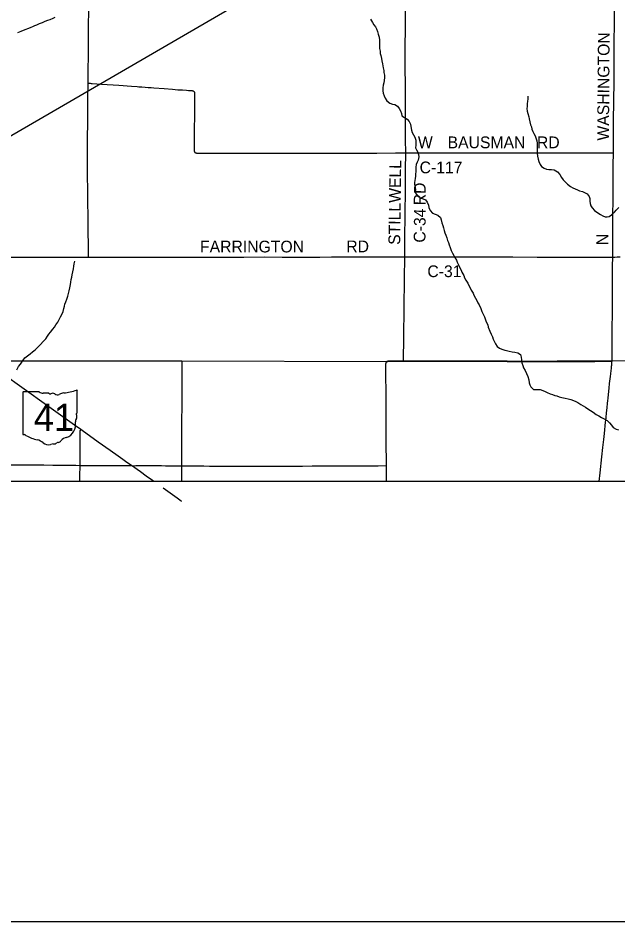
# Model space of a CAD drawing. Extents: x -87 to 2145, y -2128 to 440.
# Drawn here: x 86.3 to 162.8, y -1301.4 to -1186.1 of the extents above; entities that cross this region are included whole.
import ezdxf

# ---------------------------------------------------------------- set-up
doc = ezdxf.new("R2010")
doc.units = 0
for name, color, linetype in [('GM_X_County_Road', 7, 'Continuous'), ('GM_X_County_Road_Text', 7, 'Continuous'), ('GM_X_Minor_River', 7, 'Continuous'), ('GM_X_State_Location', 7, 'Continuous'), ('GM_X_State_Route', 7, 'Continuous'), ('GM_X_State_Shield', 7, 'Continuous'), ('GM_X_Township', 7, 'Continuous'), ('GM_X_Township_Road', 7, 'Continuous'), ('GM_X_Township_Text', 7, 'Continuous'), ('SC_Scratch1', 7, 'Continuous')]:
    doc.layers.add(name, color=color, linetype=linetype)

msp = doc.modelspace()

# ---------------------------------------------------------------- linework, layer by layer
at = {"layer": 'GM_X_County_Road'}
msp.add_line((162.1, -1216.59), (162.39, -1216.58), dxfattribs=at)
for points in [[(162.19, -1203.29), (162.19, -1203.09), (162.22, -1200.9), (162.22, -1199.57), (162.22, -1198.59), (162.24, -1197.27), (162.25, -1196.1), (162.27, -1194.79), (162.27, -1193.48), (162.28, -1191.48), (162.28, -1190.19), (162.3, -1189.07), (162.31, -1186.87), (162.31, -1185.73), (162.32, -1184.59), (162.33, -1183.72)], [(86.26, -1187.95), (86.69, -1187.76), (87.18, -1187.56), (87.63, -1187.37), (87.95, -1187.24), (88.16, -1187.16), (88.41, -1187.06), (88.66, -1186.96), (89.01, -1186.81), (89.38, -1186.66), (89.75, -1186.51), (90.08, -1186.38), (90.38, -1186.26), (90.77, -1186.1), (91.03, -1186)], [(135.58, -1216.55), (135.58, -1216.42), (135.61, -1213.35), (135.62, -1212.01), (135.64, -1210.22), (135.66, -1208.94), (135.68, -1207.53), (135.69, -1206.85), (135.7, -1205.44), (135.71, -1203.3)], [(135.71, -1203.3), (138.17, -1203.3), (139.7, -1203.3), (141.8, -1203.3), (144.66, -1203.3), (148.21, -1203.29), (151.43, -1203.29), (153.48, -1203.29), (158.06, -1203.29), (161.14, -1203.29), (162.19, -1203.29)], [(162.1, -1216.59), (162.1, -1215.54), (162.12, -1214.12), (162.12, -1212.89), (162.13, -1211.1), (162.14, -1209.39), (162.16, -1206.97), (162.18, -1204.86), (162.19, -1203.29)], [(81.77, -1216.59), (82.23, -1216.59), (83.84, -1216.59), (85.66, -1216.58), (87.83, -1216.59), (90.14, -1216.6), (92.45, -1216.6), (94.99, -1216.6), (95.28, -1216.6)], [(95.28, -1216.6), (96.79, -1216.6), (98.79, -1216.59), (100.95, -1216.6), (103.72, -1216.6), (105.13, -1216.6), (107.03, -1216.61), (108.36, -1216.61), (110.89, -1216.6), (112.84, -1216.6), (115.08, -1216.58), (117.67, -1216.57), (119.94, -1216.58), (122.94, -1216.58), (124.74, -1216.58), (126.26, -1216.57), (128.28, -1216.56), (129.75, -1216.56), (131.72, -1216.56), (134.34, -1216.56), (135.58, -1216.55)], [(135.58, -1216.55), (137.18, -1216.54), (139.64, -1216.54), (142.61, -1216.56), (145.26, -1216.56), (147.56, -1216.56), (149.35, -1216.57), (152.46, -1216.59), (154.74, -1216.59), (157.36, -1216.6), (159.38, -1216.6), (161.63, -1216.6), (162.1, -1216.59)], [(162.02, -1229.87), (162.03, -1229.59), (162.04, -1229.41), (162.04, -1229.21), (162.05, -1228.96), (162.05, -1228.24), (162.05, -1227.28), (162.05, -1225.72), (162.06, -1223.68), (162.07, -1222.4), (162.08, -1220.53), (162.08, -1218.79), (162.09, -1217.72), (162.1, -1216.59)], [(162.39, -1216.58), (162.67, -1216.57), (163.07, -1216.56)], [(160.38, -1245.19), (160.5, -1244.1), (160.71, -1242.05), (160.85, -1240.86), (160.96, -1239.86), (161.04, -1239.1), (161.09, -1238.63), (161.14, -1238.12), (161.19, -1237.65), (161.22, -1237.4), (161.25, -1237.12), (161.28, -1236.88), (161.31, -1236.6), (161.33, -1236.43), (161.35, -1236.17), (161.39, -1235.78), (161.41, -1235.6), (161.42, -1235.44), (161.45, -1235.2), (161.48, -1234.92), (161.52, -1234.58), (161.57, -1234.11), (161.65, -1233.32), (161.71, -1232.72), (161.78, -1232.13), (161.81, -1231.83), (161.86, -1231.46), (161.91, -1231.04), (161.93, -1230.8), (161.95, -1230.66), (161.96, -1230.51), (161.98, -1230.35), (161.99, -1230.17), (162.01, -1230.01), (162.02, -1229.87)]]:
    msp.add_lwpolyline(points, dxfattribs=at)
at = {"layer": 'GM_X_Minor_River'}
for points in [[(131.21, -1186.23), (131.46, -1186.67), (131.66, -1186.94), (131.87, -1187.21), (131.98, -1187.48), (132.09, -1187.8), (132.2, -1188.15), (132.33, -1188.54), (132.36, -1188.92), (132.35, -1189.23), (132.36, -1189.53), (132.38, -1189.98), (132.43, -1190.3), (132.46, -1190.6), (132.53, -1190.89), (132.6, -1191.26), (132.67, -1191.55), (132.74, -1191.93), (132.83, -1192.45), (132.9, -1192.8), (132.93, -1193.05), (132.99, -1193.39), (132.99, -1193.68), (132.95, -1194.04), (132.9, -1194.34), (132.85, -1194.66), (132.81, -1195.01), (132.8, -1195.39), (132.85, -1195.69), (132.96, -1196.03), (133.09, -1196.3), (133.32, -1196.65), (133.68, -1196.95), (134.04, -1197.07), (134.31, -1197.14), (134.65, -1197.34), (134.88, -1197.63), (135.04, -1197.92), (135.16, -1198.28), (135.23, -1198.56), (135.56, -1198.8), (135.9, -1199.01), (136.16, -1199.3), (136.3, -1199.65), (136.36, -1199.94), (136.44, -1200.39), (136.53, -1200.68), (136.71, -1200.99), (136.86, -1201.29), (137, -1201.69), (137.01, -1201.97), (136.98, -1202.29), (136.97, -1202.63), (137.08, -1202.89), (137.26, -1203.22), (137.34, -1203.48), (137.4, -1203.81), (137.31, -1204.21), (137.17, -1204.47), (137.03, -1204.78), (136.99, -1205.1), (136.99, -1205.37), (136.99, -1205.65), (136.96, -1205.99), (136.95, -1206.27), (136.91, -1206.54), (136.87, -1206.8), (136.81, -1207.06), (136.83, -1207.31), (136.93, -1207.67), (136.94, -1207.99), (136.93, -1208.26), (137.02, -1208.54), (137.29, -1208.85), (137.6, -1209.01), (137.92, -1209.16), (138.21, -1209.3), (138.46, -1209.59), (138.6, -1209.98), (138.67, -1210.24), (138.81, -1210.62), (139.13, -1210.96), (139.45, -1211.09), (139.81, -1211.22), (140.13, -1211.55), (140.22, -1211.85), (140.33, -1212.2), (140.43, -1212.54), (140.51, -1212.84), (140.63, -1213.2), (140.71, -1213.49), (140.81, -1213.77), (140.94, -1214.11), (141.04, -1214.46), (141.15, -1214.73), (141.25, -1215.04), (141.36, -1215.38), (141.5, -1215.73), (141.66, -1216.07), (141.86, -1216.36), (141.99, -1216.65)], [(151.28, -1196.04), (151.29, -1196.41), (151.24, -1196.74), (151.21, -1197.01), (151.2, -1197.38), (151.17, -1197.64), (151.2, -1197.95), (151.26, -1198.29), (151.39, -1198.68), (151.46, -1198.95), (151.55, -1199.32), (151.64, -1199.71), (151.73, -1199.98), (151.8, -1200.27), (151.92, -1200.55), (152.06, -1200.81), (152.22, -1201.11), (152.31, -1201.38), (152.42, -1201.74), (152.47, -1202.07), (152.49, -1202.38), (152.46, -1202.7), (152.47, -1202.97), (152.47, -1203.31), (152.5, -1203.7), (152.59, -1204.08), (152.69, -1204.39), (152.85, -1204.76), (153.02, -1205.03), (153.36, -1205.24), (153.67, -1205.37), (153.97, -1205.4), (154.28, -1205.42), (154.63, -1205.46), (155.05, -1205.71), (155.34, -1206.04), (155.57, -1206.42), (155.78, -1206.72), (156.09, -1207.04), (156.34, -1207.27), (156.74, -1207.59), (157, -1207.73), (157.3, -1207.88), (157.61, -1208.01), (157.87, -1208.13), (158.23, -1208.21), (158.5, -1208.34), (158.84, -1208.52), (159.11, -1208.85), (159.17, -1209.11), (159.2, -1209.47), (159.24, -1209.74), (159.32, -1210.03), (159.47, -1210.3), (159.79, -1210.65), (160.19, -1210.92), (160.53, -1211.17), (160.83, -1211.31), (161.15, -1211.46), (161.4, -1211.46), (161.65, -1211.39), (161.95, -1211.21), (162.32, -1210.86), (162.56, -1210.6), (162.88, -1210.24)], [(93.19, -1218.85), (93.27, -1218.46), (93.34, -1218.06), (93.37, -1217.73), (93.44, -1217.45), (93.51, -1217.11)], [(141.99, -1216.65), (142.18, -1216.96), (142.26, -1217.22), (142.42, -1217.57), (142.55, -1217.87), (142.77, -1218.25), (142.87, -1218.5), (143.1, -1218.93), (143.22, -1219.22), (143.39, -1219.51), (143.61, -1219.91), (143.76, -1220.19), (143.91, -1220.52), (144.07, -1220.81), (144.29, -1221.19), (144.41, -1221.46), (144.62, -1221.83), (144.77, -1222.12), (144.91, -1222.41), (145.07, -1222.69), (145.28, -1223.12), (145.42, -1223.53), (145.63, -1223.93), (145.74, -1224.2), (145.85, -1224.47), (145.98, -1224.84), (146.17, -1225.22), (146.23, -1225.52), (146.45, -1226.04), (146.62, -1226.43), (146.78, -1226.74), (146.88, -1227.04), (146.99, -1227.31), (147.15, -1227.64), (147.37, -1227.99), (147.68, -1228.18), (147.97, -1228.34), (148.33, -1228.45), (148.58, -1228.5), (148.92, -1228.6), (149.28, -1228.68), (149.64, -1228.72), (149.99, -1228.78), (150.34, -1229), (150.45, -1229.34), (150.48, -1229.68), (150.52, -1230.07), (150.63, -1230.4), (150.74, -1230.69), (150.96, -1231.04), (151.13, -1231.41), (151.28, -1231.82), (151.39, -1232.23), (151.47, -1232.64), (151.54, -1232.89), (151.65, -1233.15), (151.99, -1233.46), (152.43, -1233.49), (152.87, -1233.49), (153.21, -1233.6), (153.5, -1233.74), (153.76, -1233.87), (154.12, -1234.04), (154.41, -1234.12), (154.72, -1234.24), (154.99, -1234.3), (155.29, -1234.39), (155.63, -1234.5), (156.05, -1234.58), (156.42, -1234.65), (156.77, -1234.73), (157.09, -1234.86), (157.38, -1234.99), (157.66, -1235.15), (158.02, -1235.37), (158.32, -1235.54), (158.64, -1235.72), (158.92, -1235.93), (159.29, -1236.16), (159.59, -1236.38), (159.99, -1236.66), (160.34, -1236.85), (160.66, -1237.03), (161.03, -1237.21), (161.4, -1237.41), (161.71, -1237.73), (161.94, -1238), (162.17, -1238.32), (162.54, -1238.52), (162.84, -1238.63)], [(86.11, -1230.96), (86.34, -1230.53), (86.58, -1230.25), (86.76, -1229.97), (86.93, -1229.71), (87.13, -1229.44), (87.48, -1229.17), (87.8, -1228.93), (88.12, -1228.67), (88.44, -1228.42), (88.81, -1228.08), (89.15, -1227.74), (89.48, -1227.35), (89.81, -1226.99), (90.03, -1226.68), (90.19, -1226.42), (90.4, -1226.15), (90.71, -1225.78), (90.91, -1225.51), (91.09, -1225.22), (91.33, -1224.9), (91.53, -1224.56), (91.71, -1224.2), (91.86, -1223.91), (92.01, -1223.51), (92.13, -1223.12), (92.18, -1222.86), (92.26, -1222.59), (92.35, -1222.28), (92.48, -1221.93), (92.61, -1221.56), (92.73, -1221.24), (92.81, -1220.89), (92.88, -1220.52), (92.95, -1220.06), (92.99, -1219.77), (93.07, -1219.45), (93.14, -1219.13), (93.19, -1218.85)]]:
    msp.add_lwpolyline(points, dxfattribs=at)
at = {"layer": 'GM_X_State_Route'}
for points in [[(103.57, -1245.19), (103.41, -1245.08), (102.62, -1244.52), (101.88, -1243.98), (100.74, -1243.18), (100.16, -1242.78), (99.62, -1242.38), (99.06, -1241.99), (98.03, -1241.25), (96.51, -1240.17), (94.46, -1238.72), (94.29, -1238.59), (93.46, -1238), (91.08, -1236.31), (85.88, -1232.58), (82.09, -1229.87)], [(107.11, -1247.74), (107.06, -1247.7), (106.56, -1247.33), (105.67, -1246.69), (104.77, -1246.04)]]:
    msp.add_lwpolyline(points, dxfattribs=at)
at = {"layer": 'GM_X_State_Shield'}
for p, q in [((86.87, -1233.85), (86.87, -1239.13)), ((88.98, -1233.76), (86.94, -1233.76)), ((93.83, -1236.39), (93.83, -1233.63)), ((93.83, -1236.39), (93.83, -1236.39))]:
    msp.add_line(p, q, dxfattribs=at)
for centre, radius, start, end in [((86.95, -1233.84), 0.0806, 98.1301, 188.1301), ((89.47, -1233.15), 0.782, 231.6195, 271.1119), ((89.73, -1236.73), 2.81, 80.4867, 94.9883), ((90.36, -1233.81), 0.226, 219.7921, 297.1024), ((90.69, -1234.42), 0.469, 54.4667, 119.1411), ((91.3, -1233.59), 0.564, 233.8562, 294.8282), ((92.3, -1235.37), 1.49, 97.3462, 120.7689), ((91.35, -1226.56), 7.38, 275.8445, 288.9065), ((93.76, -1233.62), 0.0775, 351.8621, 97.738), ((93.82, -1236.6), 0.12, 107.944, 210.337), ((93.05, -1236.94), 0.72, 340.033, 23.6496), ((93.75, -1236.4), 0.0829, 289.6038, 7.7341), ((91.77, -1237.9), 1.85, 292.3089, 8.9858), ((94.11, -1237.55), 0.524, 136.8065, 186.9296), ((86.95, -1239.15), 0.0814, 171.9584, 258.3066), ((86.97, -1238.6), 0.621, 267.339, 280.6039), ((87.09, -1239.44), 0.224, 29.7484, 93.2717), ((89.92, -1234.69), 5.33, 240.4129, 257.1985), ((88.33, -1241.51), 1.67, 47.1842, 75.836), ((90.13, -1239.46), 1.06, 230.7004, 286.2918), ((90.75, -1241.29), 0.87, 85.6951, 111.2099), ((90.82, -1239.86), 0.564, 268.777, 315.5493), ((91.33, -1240.37), 0.159, 65.7517, 132.6484), ((91.27, -1239.65), 0.597, 282.8732, 323.2771), ((92.55, -1240.62), 1.01, 94.4031, 142.5768)]:
    msp.add_arc(centre, radius, start, end, dxfattribs=at)
at = {"layer": 'GM_X_Township'}
msp.add_lwpolyline([(174.44, -1229.71), (162.01, -1229.85), (160.93, -1229.85), (159.8, -1229.86), (157.87, -1229.87), (156.53, -1229.87), (155.03, -1229.87), (153.78, -1229.88), (152.89, -1229.88), (152.32, -1229.88), (151.79, -1229.88), (148.64, -1229.87), (147.28, -1229.86), (144.95, -1229.86), (142.44, -1229.84), (140.36, -1229.85), (138.29, -1229.85), (136.01, -1229.86), (135.42, -1229.85), (134.86, -1229.85), (133.82, -1229.84), (133.65, -1229.84), (133.55, -1229.84), (133.5, -1229.85), (133.46, -1229.85), (133.41, -1229.87), (133.38, -1229.88), (133.34, -1229.9), (133.3, -1229.92), (133.28, -1229.95), (107.14, -1229.86), (82.09, -1229.86)], dxfattribs=at)
at = {"layer": 'GM_X_Township_Road'}
for points in [[(95.21, -1194.4), (95.22, -1193.21), (95.24, -1190.42), (95.26, -1187.56), (95.31, -1184.65), (95.31, -1184.56), (95.31, -1184.5), (95.3, -1184.46), (95.3, -1184.41), (95.28, -1184.37), (95.26, -1184.31), (95.24, -1184.24)], [(135.71, -1203.3), (135.7, -1201.58), (135.69, -1200.23), (135.69, -1198.61), (135.68, -1197.28), (135.67, -1196.66), (135.67, -1195.82), (135.66, -1194.41), (135.65, -1192.65), (135.65, -1189.8), (135.68, -1187.39), (135.69, -1186.14), (135.69, -1185.09)], [(95.28, -1216.6), (95.26, -1215.92), (95.25, -1215.36), (95.24, -1214.48), (95.23, -1213.9), (95.22, -1212.74), (95.2, -1211.21), (95.19, -1209.74), (95.17, -1208.28), (95.15, -1205.98), (95.13, -1204.45), (95.13, -1202.73), (95.14, -1201.65), (95.16, -1199.15), (95.17, -1198.14), (95.19, -1196.19), (95.21, -1194.62), (95.21, -1194.4)], [(95.21, -1194.4), (95.28, -1194.4), (95.32, -1194.4), (95.38, -1194.41), (95.48, -1194.42), (95.59, -1194.43), (95.73, -1194.44), (96.93, -1194.53), (99.14, -1194.67), (99.69, -1194.71), (100.21, -1194.75), (100.73, -1194.79), (101.45, -1194.83), (101.69, -1194.85), (102.06, -1194.87), (102.47, -1194.91), (102.88, -1194.94), (103.25, -1194.97), (103.61, -1194.99), (104.91, -1195.09), (105.95, -1195.17), (106.66, -1195.23), (107.25, -1195.27), (107.74, -1195.3), (108.01, -1195.32), (108.19, -1195.33), (108.36, -1195.34), (108.46, -1195.35), (108.51, -1195.36), (108.56, -1195.38), (108.61, -1195.39), (108.65, -1195.42), (108.67, -1195.44), (108.69, -1195.45), (108.71, -1195.47), (108.73, -1195.5), (108.75, -1195.53), (108.76, -1195.56), (108.77, -1195.6), (108.78, -1195.62), (108.78, -1195.67), (108.78, -1195.71), (108.78, -1195.76), (108.79, -1195.81), (108.79, -1195.89), (108.78, -1196.74), (108.76, -1198.55), (108.75, -1200.28), (108.75, -1201.44), (108.73, -1202.5), (108.73, -1202.76), (108.73, -1202.88), (108.73, -1202.94), (108.73, -1203), (108.74, -1203.05), (108.75, -1203.09), (108.76, -1203.13), (108.77, -1203.16), (108.79, -1203.19), (108.81, -1203.21), (108.83, -1203.23), (108.85, -1203.25), (108.88, -1203.26), (108.91, -1203.28), (108.94, -1203.29), (108.96, -1203.3), (108.99, -1203.3), (109.02, -1203.31), (109.06, -1203.31), (109.11, -1203.31), (109.16, -1203.31), (109.48, -1203.31), (110.65, -1203.31), (111.77, -1203.31), (113.17, -1203.32), (114.54, -1203.32), (115.77, -1203.32), (117.39, -1203.33), (117.96, -1203.33), (119.01, -1203.33), (120.44, -1203.34), (122.51, -1203.33), (123.25, -1203.33), (125.5, -1203.33), (127.97, -1203.32), (129.29, -1203.32), (132.04, -1203.31), (134.42, -1203.3), (135.71, -1203.3)], [(135.58, -1216.55), (135.58, -1216.42), (135.61, -1213.35), (135.62, -1212.01), (135.64, -1210.22), (135.66, -1208.94), (135.68, -1207.53), (135.69, -1206.85), (135.7, -1205.44), (135.71, -1203.3)], [(135.43, -1229.87), (135.44, -1229.04), (135.46, -1227.58), (135.48, -1225.53), (135.5, -1224.33), (135.51, -1223.2), (135.52, -1221.79), (135.54, -1220.68), (135.55, -1219.35), (135.58, -1216.55)], [(133.24, -1243.18), (133.23, -1239.97), (133.23, -1238.81), (133.22, -1237.84), (133.22, -1236.39), (133.21, -1234.97), (133.21, -1234.04), (133.19, -1231.48), (133.18, -1230.54), (133.18, -1230.33), (133.18, -1230.24), (133.18, -1230.2), (133.19, -1230.16), (133.2, -1230.12), (133.21, -1230.09), (133.22, -1230.06), (133.23, -1230.03), (133.25, -1230.01), (133.26, -1229.98), (133.28, -1229.96)], [(133.28, -1229.96), (133.31, -1229.94), (133.34, -1229.91), (133.38, -1229.9), (133.42, -1229.88), (133.46, -1229.87), (133.5, -1229.86), (133.56, -1229.86), (133.66, -1229.85), (133.82, -1229.85), (134.87, -1229.87), (135.43, -1229.87)], [(135.43, -1229.87), (136.01, -1229.87), (138.29, -1229.86), (140.36, -1229.86), (142.45, -1229.86), (144.95, -1229.87), (147.28, -1229.87), (148.65, -1229.88), (151.8, -1229.89), (152.33, -1229.89), (152.89, -1229.89), (153.79, -1229.89), (155.04, -1229.88), (156.54, -1229.88), (157.87, -1229.88), (159.81, -1229.88), (160.93, -1229.87), (162.02, -1229.87)], [(94.18, -1243.15), (94.18, -1242.92), (94.18, -1241.26), (94.19, -1239.88), (94.18, -1239.14), (94.19, -1238.86), (94.19, -1238.83), (94.19, -1238.81), (94.19, -1238.78), (94.2, -1238.76), (94.21, -1238.74), (94.21, -1238.72), (94.22, -1238.7), (94.24, -1238.68), (94.29, -1238.59)], [(68.04, -1243.16), (69.71, -1243.16), (71.17, -1243.15), (72.65, -1243.14), (75.85, -1243.13), (77.32, -1243.11), (78.39, -1243.1), (79.32, -1243.09), (81.58, -1243.08), (84.08, -1243.1), (85.44, -1243.1), (87.28, -1243.1), (88.24, -1243.1), (89.57, -1243.1), (90.72, -1243.11), (93.65, -1243.14), (94.18, -1243.15)], [(94.16, -1245.19), (94.16, -1244.54), (94.18, -1243.15)], [(94.18, -1243.15), (94.87, -1243.15), (96.26, -1243.16), (97.18, -1243.16), (98.08, -1243.17), (99.59, -1243.17), (100.34, -1243.17), (100.74, -1243.18)], [(100.74, -1243.18), (100.99, -1243.19), (101.31, -1243.18), (101.92, -1243.18), (102.64, -1243.17), (103.42, -1243.18), (104.57, -1243.18), (105.06, -1243.19), (105.7, -1243.2), (106.33, -1243.2), (107.06, -1243.2), (107.12, -1243.2)], [(107.12, -1243.2), (107.84, -1243.21), (108.91, -1243.22), (109.36, -1243.22), (109.98, -1243.22), (110.7, -1243.23), (111.99, -1243.23), (112.8, -1243.23), (113.47, -1243.23), (114.3, -1243.23), (115.28, -1243.24), (116.03, -1243.24), (117.29, -1243.23), (118.38, -1243.24), (119.43, -1243.24), (120.92, -1243.23), (121.92, -1243.24), (122.53, -1243.23), (123.8, -1243.22), (125.07, -1243.21), (126.31, -1243.2), (127.35, -1243.2), (128.56, -1243.2), (129.51, -1243.19), (130.92, -1243.19), (132.2, -1243.19), (133.24, -1243.18)], [(133.26, -1245.19), (133.26, -1244.94), (133.26, -1244.37), (133.24, -1243.18)]]:
    msp.add_lwpolyline(points, dxfattribs=at)
at = {"layer": 'GM_X_Township_Text'}
msp.add_lwpolyline([(174.44, -1229.71), (162.01, -1229.85), (160.93, -1229.85), (159.8, -1229.86), (157.87, -1229.87), (156.53, -1229.87), (155.03, -1229.87), (153.78, -1229.88), (152.89, -1229.88), (152.32, -1229.88), (151.79, -1229.88), (148.64, -1229.87), (147.28, -1229.86), (144.95, -1229.86), (142.44, -1229.84), (140.36, -1229.85), (138.29, -1229.85), (136.01, -1229.86), (135.42, -1229.85), (134.86, -1229.85), (133.82, -1229.84), (133.65, -1229.84), (133.55, -1229.84), (133.5, -1229.85), (133.46, -1229.85), (133.41, -1229.87), (133.38, -1229.88), (133.34, -1229.9), (133.3, -1229.92), (133.28, -1229.95), (107.14, -1229.86), (107.12, -1243.19), (107.11, -1245.19)], dxfattribs=at)
at = {"layer": 'SC_Scratch1'}
msp.add_line((902.07, -726.16), (-86.99, -1301.38), dxfattribs=at)
for points in [[(-86.99, -726.16), (902.07, -726.16), (902.07, -1301.38), (-86.99, -1301.38)], [(-21.62, -825.19), (230.18, -825.19), (230.18, -1245.19), (-21.62, -1245.19)]]:
    msp.add_lwpolyline(points, close=True, dxfattribs=at)

# ---------------------------------------------------------------- texts
at = {"layer": 'GM_X_County_Road_Text'}
for s, rotation, p in [('WASHINGTON', 89.5986, (161.62, -1201.73)), ('W', 0, (137.26, -1202.7)), ('BAUSMAN', 0, (141.05, -1202.7)), ('RD', 0, (152.44, -1202.7)), ('STILLWELL', 89.2501, (135, -1215.03)), ('C-117', 0, (137.48, -1205.9)), ('RD', 89.504, (138.23, -1209.98)), ('C-34', 89.3145, (138.22, -1214.75)), ('N', 90, (161.53, -1215.06)), ('FARRINGTON', 0, (109.48, -1215.99)), ('RD', 0, (128.13, -1215.97)), ('C-31', 0, (138.47, -1219.14))]:
    msp.add_text(s, height=1.5, rotation=rotation, dxfattribs=at).set_placement(p)
at = {"layer": 'GM_X_State_Location'}
for s in ['s', 'r']:
    msp.add_text(s, height=0.005, dxfattribs=at).set_placement((90.28, -1236.84))
msp.add_text('41', height=0.005, rotation=0, dxfattribs=at).set_placement((89.02, -1237.21))
at = {"layer": 'GM_X_State_Shield'}
msp.add_text('41', height=3.48, dxfattribs=at).set_placement((88.27, -1238.76))

doc.saveas('drawing.dxf')
